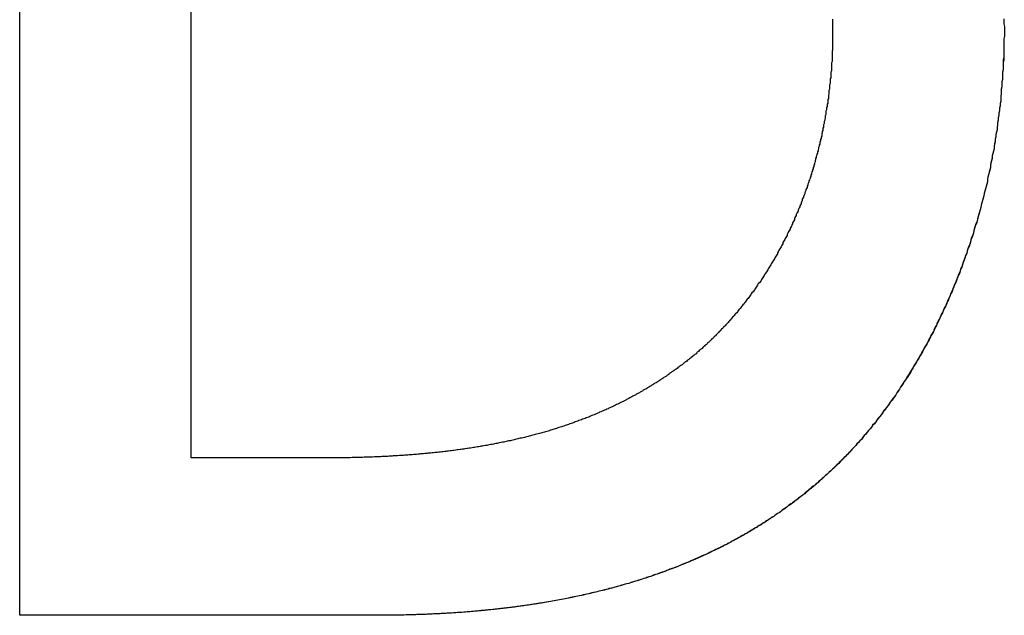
# Model space of a CAD drawing. Extents: x 1107 to 4046, y 937 to 3355.
# Tile 761 of 861: x 3049.681 to 3051.304, y 1749.403 to 1750.384. Entities that reach past the tile are written whole.
import ezdxf

# ---------------------------------------------------------------- set-up
doc = ezdxf.new("R2010")
doc.units = 0
doc.layers.add('KF_VIDA_L___C_LEFT', color=7, linetype='CONTINUOUS')

# ---------------------------------------------------------------- blocks, each defined once
blk = doc.blocks.new('KF_VIDA_L___C_LEFT')
at = {"layer": 'KF_VIDA_L___C_LEFT'}
for p, q in [((160.3774, 60.19), (160.3774, 62.1338)), ((160.3774, 60.19), (160.3774, 62.1338)), ((160.6599, 60.4492), (160.6599, 61.874)), ((160.8898, 60.4492), (160.6599, 60.4492)), ((160.9804, 60.19), (160.3774, 60.19)), ((160.9804, 60.19), (160.3774, 60.19))]:
    blk.add_line(p, q, dxfattribs=at)
for points in [[(161.717, 61.172, 0), (161.717, 61.1679, 0), (161.717, 61.1639, 0), (161.717, 61.1598, 0), (161.717, 61.1557, 0), (161.717, 61.1517, 0)], [(161.999, 61.1725, 0), (161.999, 61.1684, 0), (161.999, 61.1642, 0), (162, 61.16, 0), (162, 61.1559, 0), (162, 61.1517, 0)], [(161.999, 61.1725, 0), (161.999, 61.1684, 0), (161.999, 61.1642, 0), (162, 61.16, 0), (162, 61.1559, 0), (162, 61.1517, 0)], [(161.717, 61.1517, 0), (161.717, 61.1498, 0), (161.717, 61.1479, 0), (161.717, 61.146, 0), (161.717, 61.1441, 0), (161.717, 61.1421, 0), (161.717, 61.1402, 0), (161.717, 61.1383, 0), (161.717, 61.1364, 0), (161.717, 61.1345, 0), (161.717, 61.1326, 0), (161.717, 61.1307, 0), (161.717, 61.1288, 0), (161.717, 61.1269, 0), (161.717, 61.125, 0), (161.717, 61.123, 0), (161.717, 61.1211, 0), (161.716, 61.1192, 0), (161.716, 61.1173, 0), (161.716, 61.1154, 0), (161.716, 61.1135, 0), (161.716, 61.1116, 0), (161.716, 61.1097, 0), (161.716, 61.1078, 0), (161.716, 61.1059, 0), (161.716, 61.104, 0), (161.716, 61.1021, 0), (161.715, 61.1002, 0), (161.715, 61.0983, 0), (161.715, 61.0963, 0), (161.715, 61.0944, 0), (161.715, 61.0925, 0), (161.715, 61.0906, 0), (161.715, 61.0887, 0), (161.715, 61.0868, 0), (161.714, 61.0849, 0), (161.714, 61.083, 0), (161.714, 61.0811, 0), (161.714, 61.0792, 0), (161.714, 61.0773, 0), (161.714, 61.0754, 0), (161.713, 61.0735, 0), (161.713, 61.0716, 0), (161.713, 61.0697, 0), (161.713, 61.0678, 0), (161.713, 61.0659, 0), (161.712, 61.064, 0), (161.712, 61.0621, 0), (161.712, 61.0602, 0), (161.712, 61.0583, 0), (161.712, 61.0564, 0), (161.711, 61.0545, 0), (161.711, 61.0526, 0), (161.711, 61.0508, 0), (161.711, 61.0489, 0), (161.71, 61.047, 0), (161.71, 61.0451, 0), (161.71, 61.0432, 0), (161.71, 61.0413, 0), (161.709, 61.0394, 0), (161.709, 61.0375, 0), (161.709, 61.0356, 0), (161.709, 61.0337, 0), (161.708, 61.0318, 0), (161.708, 61.03, 0), (161.708, 61.0281, 0), (161.707, 61.0262, 0), (161.707, 61.0243, 0), (161.707, 61.0224, 0), (161.706, 61.0205, 0), (161.706, 61.0186, 0), (161.706, 61.0168, 0), (161.706, 61.0149, 0), (161.705, 61.013, 0), (161.705, 61.0111, 0), (161.705, 61.0092, 0), (161.704, 61.0074, 0), (161.704, 61.0055, 0), (161.703, 61.0036, 0), (161.703, 61.0017, 0), (161.703, 60.9999, 0), (161.702, 60.998, 0), (161.702, 60.9961, 0), (161.702, 60.9942, 0), (161.701, 60.9924, 0), (161.701, 60.9905, 0), (161.701, 60.9886, 0), (161.7, 60.9868, 0), (161.7, 60.9849, 0), (161.699, 60.983, 0), (161.699, 60.9812, 0), (161.699, 60.9793, 0), (161.698, 60.9774, 0), (161.698, 60.9756, 0), (161.697, 60.9737, 0), (161.697, 60.9718, 0), (161.696, 60.97, 0), (161.696, 60.9681, 0), (161.696, 60.9663, 0), (161.695, 60.9644, 0), (161.695, 60.9626, 0), (161.694, 60.9607, 0), (161.694, 60.9589, 0), (161.693, 60.957, 0), (161.693, 60.9552, 0), (161.692, 60.9533, 0), (161.692, 60.9515, 0), (161.691, 60.9496, 0), (161.691, 60.9478, 0), (161.69, 60.9459, 0), (161.69, 60.9441, 0), (161.689, 60.9422, 0), (161.689, 60.9404, 0), (161.688, 60.9386, 0), (161.688, 60.9367, 0), (161.687, 60.9349, 0), (161.687, 60.9331, 0), (161.686, 60.9312, 0), (161.686, 60.9294, 0), (161.685, 60.9276, 0), (161.685, 60.9257, 0), (161.684, 60.9239, 0), (161.684, 60.9221, 0), (161.683, 60.9203, 0), (161.682, 60.9184, 0), (161.682, 60.9166, 0), (161.681, 60.9148, 0), (161.681, 60.913, 0), (161.68, 60.9112, 0), (161.68, 60.9093, 0), (161.679, 60.9075, 0), (161.678, 60.9057, 0), (161.678, 60.9039, 0), (161.677, 60.9021, 0), (161.676, 60.9003, 0), (161.676, 60.8985, 0), (161.675, 60.8967, 0), (161.675, 60.8949, 0), (161.674, 60.8931, 0), (161.673, 60.8913, 0), (161.673, 60.8895, 0), (161.672, 60.8877, 0), (161.671, 60.8859, 0), (161.671, 60.8841, 0), (161.67, 60.8823, 0), (161.669, 60.8805, 0), (161.669, 60.8787, 0), (161.668, 60.8769, 0), (161.667, 60.8752, 0), (161.667, 60.8734, 0), (161.666, 60.8716, 0), (161.665, 60.8698, 0), (161.665, 60.868, 0), (161.664, 60.8663, 0), (161.663, 60.8645, 0), (161.663, 60.8627, 0), (161.662, 60.861, 0), (161.661, 60.8592, 0), (161.66, 60.8574, 0), (161.66, 60.8557, 0), (161.659, 60.8539, 0), (161.658, 60.8522, 0), (161.657, 60.8504, 0), (161.657, 60.8486, 0), (161.656, 60.8469, 0), (161.655, 60.8451, 0), (161.654, 60.8434, 0), (161.654, 60.8416, 0), (161.653, 60.8399, 0), (161.652, 60.8382, 0), (161.651, 60.8364, 0), (161.651, 60.8347, 0), (161.65, 60.833, 0), (161.649, 60.8312, 0), (161.648, 60.8295, 0), (161.647, 60.8278, 0), (161.647, 60.826, 0), (161.646, 60.8243, 0), (161.645, 60.8226, 0), (161.644, 60.8209, 0), (161.643, 60.8192, 0), (161.642, 60.8174, 0), (161.642, 60.8157, 0), (161.641, 60.814, 0), (161.64, 60.8123, 0), (161.639, 60.8106, 0), (161.638, 60.8089, 0), (161.637, 60.8072, 0), (161.636, 60.8055, 0), (161.635, 60.8038, 0), (161.635, 60.8021, 0), (161.634, 60.8004, 0), (161.633, 60.7988, 0), (161.632, 60.7971, 0), (161.631, 60.7954, 0), (161.63, 60.7937, 0), (161.629, 60.792, 0), (161.628, 60.7904, 0), (161.627, 60.7887, 0), (161.626, 60.787, 0), (161.626, 60.7854, 0), (161.625, 60.7837, 0), (161.624, 60.782, 0), (161.623, 60.7804, 0), (161.622, 60.7787, 0), (161.621, 60.7771, 0), (161.62, 60.7754, 0), (161.619, 60.7738, 0), (161.618, 60.7722, 0), (161.617, 60.7705, 0), (161.616, 60.7689, 0), (161.615, 60.7672, 0), (161.614, 60.7656, 0), (161.613, 60.764, 0), (161.612, 60.7624, 0), (161.611, 60.7607, 0), (161.61, 60.7591, 0), (161.609, 60.7575, 0), (161.608, 60.7559, 0), (161.607, 60.7543, 0), (161.606, 60.7527, 0), (161.605, 60.7511, 0), (161.604, 60.7495, 0), (161.603, 60.7479, 0), (161.602, 60.7463, 0), (161.601, 60.7447, 0), (161.6, 60.7431, 0), (161.599, 60.7415, 0), (161.598, 60.7399, 0), (161.597, 60.7384, 0), (161.595, 60.7368, 0), (161.594, 60.7352, 0), (161.593, 60.7336, 0), (161.592, 60.7321, 0), (161.591, 60.7305, 0), (161.59, 60.729, 0), (161.589, 60.7274, 0), (161.588, 60.7259, 0), (161.587, 60.7243, 0), (161.586, 60.7228, 0), (161.584, 60.7212, 0), (161.583, 60.7197, 0), (161.582, 60.7182, 0), (161.581, 60.7166, 0), (161.58, 60.7151, 0), (161.579, 60.7136, 0), (161.578, 60.712, 0), (161.576, 60.7105, 0), (161.575, 60.709, 0), (161.574, 60.7075, 0), (161.573, 60.706, 0), (161.572, 60.7045, 0), (161.571, 60.703, 0), (161.569, 60.7015, 0), (161.568, 60.7, 0), (161.567, 60.6985, 0), (161.566, 60.6971, 0), (161.565, 60.6956, 0), (161.563, 60.6941, 0), (161.562, 60.6926, 0), (161.561, 60.6912, 0), (161.56, 60.6897, 0), (161.559, 60.6883, 0), (161.557, 60.6868, 0), (161.556, 60.6854, 0), (161.555, 60.6839, 0), (161.554, 60.6825, 0), (161.552, 60.681, 0), (161.551, 60.6796, 0), (161.55, 60.6782, 0), (161.549, 60.6767, 0), (161.547, 60.6753, 0), (161.546, 60.6739, 0), (161.545, 60.6725, 0), (161.544, 60.6711, 0), (161.542, 60.6697, 0), (161.541, 60.6683, 0), (161.54, 60.6669, 0), (161.538, 60.6655, 0), (161.537, 60.6641, 0), (161.536, 60.6627, 0), (161.534, 60.6614, 0), (161.533, 60.66, 0), (161.532, 60.6586, 0), (161.53, 60.6573, 0), (161.529, 60.6559, 0), (161.528, 60.6545, 0), (161.526, 60.6532, 0), (161.525, 60.6519, 0), (161.524, 60.6505, 0), (161.522, 60.6492, 0), (161.521, 60.6478, 0), (161.52, 60.6465, 0), (161.518, 60.6452, 0), (161.517, 60.6439, 0), (161.516, 60.6426, 0), (161.514, 60.6412, 0), (161.513, 60.6399, 0), (161.511, 60.6386, 0), (161.51, 60.6374, 0), (161.509, 60.6361, 0), (161.507, 60.6348, 0), (161.506, 60.6335, 0), (161.504, 60.6322, 0), (161.503, 60.6309, 0), (161.502, 60.6297, 0), (161.5, 60.6284, 0), (161.499, 60.6272, 0), (161.497, 60.6259, 0), (161.496, 60.6247, 0), (161.494, 60.6234, 0), (161.493, 60.6222, 0), (161.492, 60.6209, 0), (161.49, 60.6197, 0), (161.489, 60.6185, 0), (161.487, 60.6173, 0), (161.486, 60.6161, 0), (161.484, 60.6149, 0), (161.483, 60.6137, 0), (161.481, 60.6125, 0)], [(162, 61.1517, 0), (162, 61.1477, 0), (162, 61.1438, 0), (161.999, 61.1398, 0), (161.999, 61.1359, 0), (161.999, 61.1319, 0), (161.999, 61.128, 0), (161.999, 61.124, 0), (161.999, 61.1201, 0), (161.999, 61.1161, 0), (161.999, 61.1122, 0), (161.999, 61.1082, 0), (161.999, 61.1043, 0), (161.998, 61.1003, 0), (161.998, 61.0964, 0), (161.998, 61.0924, 0), (161.998, 61.0885, 0), (161.997, 61.0845, 0), (161.997, 61.0806, 0), (161.997, 61.0766, 0), (161.997, 61.0727, 0), (161.996, 61.0687, 0), (161.996, 61.0648, 0), (161.996, 61.0608, 0), (161.995, 61.0569, 0), (161.995, 61.0529, 0), (161.995, 61.049, 0), (161.994, 61.045, 0), (161.994, 61.0411, 0), (161.994, 61.0371, 0), (161.993, 61.0332, 0), (161.993, 61.0292, 0), (161.992, 61.0253, 0), (161.992, 61.0214, 0), (161.991, 61.0174, 0), (161.991, 61.0135, 0), (161.99, 61.0096, 0), (161.99, 61.0056, 0), (161.989, 61.0017, 0), (161.989, 60.9978, 0), (161.988, 60.9938, 0), (161.988, 60.9899, 0), (161.987, 60.986, 0), (161.986, 60.9821, 0), (161.986, 60.9782, 0), (161.985, 60.9742, 0), (161.985, 60.9703, 0), (161.984, 60.9664, 0), (161.983, 60.9625, 0), (161.983, 60.9586, 0), (161.982, 60.9547, 0), (161.981, 60.9508, 0), (161.98, 60.9469, 0), (161.98, 60.943, 0), (161.979, 60.9391, 0), (161.978, 60.9352, 0), (161.977, 60.9313, 0), (161.977, 60.9274, 0), (161.976, 60.9236, 0), (161.975, 60.9197, 0), (161.974, 60.9158, 0), (161.973, 60.9119, 0), (161.972, 60.9081, 0), (161.972, 60.9042, 0), (161.971, 60.9003, 0), (161.97, 60.8965, 0), (161.969, 60.8926, 0), (161.968, 60.8888, 0), (161.967, 60.8849, 0), (161.966, 60.8811, 0), (161.965, 60.8772, 0), (161.964, 60.8734, 0), (161.963, 60.8696, 0), (161.962, 60.8658, 0), (161.961, 60.8619, 0), (161.96, 60.8581, 0), (161.959, 60.8543, 0), (161.958, 60.8505, 0), (161.957, 60.8467, 0), (161.956, 60.8429, 0), (161.955, 60.8391, 0), (161.954, 60.8353, 0), (161.952, 60.8315, 0), (161.951, 60.8277, 0), (161.95, 60.8239, 0), (161.949, 60.8202, 0), (161.948, 60.8164, 0), (161.947, 60.8126, 0), (161.945, 60.8089, 0), (161.944, 60.8051, 0), (161.943, 60.8014, 0), (161.942, 60.7976, 0), (161.94, 60.7939, 0), (161.939, 60.7902, 0), (161.938, 60.7864, 0), (161.936, 60.7827, 0), (161.935, 60.779, 0), (161.934, 60.7753, 0), (161.932, 60.7716, 0), (161.931, 60.7679, 0), (161.93, 60.7642, 0), (161.928, 60.7605, 0), (161.927, 60.7569, 0), (161.926, 60.7532, 0), (161.924, 60.7496, 0), (161.923, 60.7459, 0), (161.921, 60.7423, 0), (161.92, 60.7386, 0), (161.918, 60.735, 0), (161.917, 60.7314, 0), (161.915, 60.7278, 0), (161.914, 60.7242, 0), (161.912, 60.7206, 0), (161.911, 60.717, 0), (161.909, 60.7135, 0), (161.908, 60.7099, 0), (161.906, 60.7064, 0), (161.905, 60.7028, 0), (161.903, 60.6993, 0), (161.901, 60.6957, 0), (161.9, 60.6922, 0), (161.898, 60.6887, 0), (161.896, 60.6852, 0), (161.895, 60.6817, 0), (161.893, 60.6782, 0), (161.891, 60.6748, 0), (161.89, 60.6713, 0), (161.888, 60.6679, 0), (161.886, 60.6644, 0), (161.885, 60.661, 0), (161.883, 60.6576, 0), (161.881, 60.6541, 0), (161.879, 60.6507, 0), (161.878, 60.6473, 0), (161.876, 60.644, 0), (161.874, 60.6406, 0), (161.872, 60.6372, 0), (161.87, 60.6339, 0), (161.868, 60.6305, 0), (161.867, 60.6272, 0), (161.865, 60.6239, 0), (161.863, 60.6205, 0), (161.861, 60.6172, 0), (161.859, 60.6139, 0), (161.857, 60.6107, 0), (161.855, 60.6074, 0), (161.853, 60.6041, 0), (161.851, 60.6009, 0), (161.849, 60.5976, 0), (161.847, 60.5944, 0), (161.846, 60.5912, 0), (161.844, 60.588, 0), (161.842, 60.5848, 0), (161.84, 60.5816, 0), (161.838, 60.5784, 0), (161.835, 60.5753, 0), (161.833, 60.5721, 0), (161.831, 60.569, 0), (161.829, 60.5658, 0), (161.827, 60.5627, 0), (161.825, 60.5596, 0), (161.823, 60.5565, 0), (161.821, 60.5534, 0), (161.819, 60.5504, 0), (161.817, 60.5473, 0), (161.815, 60.5443, 0), (161.812, 60.5412, 0), (161.81, 60.5382, 0), (161.808, 60.5352, 0), (161.806, 60.5322, 0), (161.804, 60.5292, 0), (161.801, 60.5262, 0), (161.799, 60.5233, 0), (161.797, 60.5203, 0), (161.795, 60.5174, 0), (161.792, 60.5145, 0), (161.79, 60.5116, 0), (161.788, 60.5087, 0), (161.786, 60.5058, 0), (161.783, 60.5029, 0), (161.781, 60.5, 0), (161.779, 60.4972, 0), (161.776, 60.4944, 0), (161.774, 60.4915, 0), (161.772, 60.4887, 0), (161.769, 60.4859, 0), (161.767, 60.4832, 0), (161.765, 60.4804, 0), (161.762, 60.4776, 0), (161.76, 60.4749, 0), (161.757, 60.4722, 0), (161.755, 60.4694, 0)], [(162, 61.1517, 0), (162, 61.1477, 0), (162, 61.1438, 0), (161.999, 61.1398, 0), (161.999, 61.1359, 0), (161.999, 61.1319, 0), (161.999, 61.128, 0), (161.999, 61.124, 0), (161.999, 61.12, 0), (161.999, 61.1161, 0), (161.999, 61.1121, 0), (161.999, 61.1082, 0), (161.998, 61.1042, 0), (161.998, 61.1002, 0), (161.998, 61.0963, 0), (161.998, 61.0923, 0), (161.998, 61.0884, 0), (161.997, 61.0844, 0), (161.997, 61.0805, 0), (161.997, 61.0765, 0), (161.997, 61.0725, 0), (161.996, 61.0686, 0), (161.996, 61.0646, 0), (161.996, 61.0607, 0), (161.995, 61.0567, 0), (161.995, 61.0528, 0), (161.995, 61.0488, 0), (161.994, 61.0449, 0), (161.994, 61.0409, 0), (161.994, 61.037, 0), (161.993, 61.033, 0), (161.993, 61.0291, 0), (161.992, 61.0251, 0), (161.992, 61.0212, 0), (161.991, 61.0172, 0), (161.991, 61.0133, 0), (161.99, 61.0094, 0), (161.99, 61.0054, 0), (161.989, 61.0015, 0), (161.989, 60.9975, 0), (161.988, 60.9936, 0), (161.988, 60.9897, 0), (161.987, 60.9858, 0), (161.986, 60.9818, 0), (161.986, 60.9779, 0), (161.985, 60.974, 0), (161.985, 60.9701, 0), (161.984, 60.9661, 0), (161.983, 60.9622, 0), (161.983, 60.9583, 0), (161.982, 60.9544, 0), (161.981, 60.9505, 0), (161.98, 60.9466, 0), (161.98, 60.9427, 0), (161.979, 60.9388, 0), (161.978, 60.9349, 0), (161.977, 60.931, 0), (161.977, 60.9271, 0), (161.976, 60.9232, 0), (161.975, 60.9193, 0), (161.974, 60.9155, 0), (161.973, 60.9116, 0), (161.972, 60.9077, 0), (161.972, 60.9038, 0), (161.971, 60.9, 0), (161.97, 60.8961, 0), (161.969, 60.8922, 0), (161.968, 60.8884, 0), (161.967, 60.8845, 0), (161.966, 60.8807, 0), (161.965, 60.8768, 0), (161.964, 60.873, 0), (161.963, 60.8692, 0), (161.962, 60.8653, 0), (161.961, 60.8615, 0), (161.96, 60.8577, 0), (161.959, 60.8539, 0), (161.958, 60.85, 0), (161.957, 60.8462, 0), (161.956, 60.8424, 0), (161.955, 60.8386, 0), (161.953, 60.8348, 0), (161.952, 60.831, 0), (161.951, 60.8272, 0), (161.95, 60.8235, 0), (161.949, 60.8197, 0), (161.948, 60.8159, 0), (161.946, 60.8121, 0), (161.945, 60.8084, 0), (161.944, 60.8046, 0), (161.943, 60.8009, 0), (161.941, 60.7971, 0), (161.94, 60.7934, 0), (161.939, 60.7896, 0), (161.938, 60.7859, 0), (161.936, 60.7822, 0), (161.935, 60.7785, 0), (161.934, 60.7748, 0), (161.932, 60.7711, 0), (161.931, 60.7674, 0), (161.93, 60.7637, 0), (161.928, 60.76, 0), (161.927, 60.7563, 0), (161.925, 60.7527, 0), (161.924, 60.749, 0), (161.922, 60.7453, 0), (161.921, 60.7417, 0), (161.92, 60.7381, 0), (161.918, 60.7345, 0), (161.917, 60.7308, 0), (161.915, 60.7272, 0), (161.914, 60.7236, 0), (161.912, 60.72, 0), (161.911, 60.7165, 0), (161.909, 60.7129, 0), (161.907, 60.7093, 0), (161.906, 60.7058, 0), (161.904, 60.7022, 0), (161.903, 60.6987, 0), (161.901, 60.6952, 0), (161.899, 60.6917, 0), (161.898, 60.6882, 0), (161.896, 60.6847, 0), (161.894, 60.6812, 0), (161.893, 60.6777, 0), (161.891, 60.6742, 0), (161.889, 60.6708, 0), (161.888, 60.6673, 0), (161.886, 60.6639, 0), (161.884, 60.6604, 0), (161.883, 60.657, 0), (161.881, 60.6536, 0), (161.879, 60.6502, 0), (161.877, 60.6468, 0), (161.875, 60.6434, 0), (161.874, 60.6401, 0), (161.872, 60.6367, 0), (161.87, 60.6334, 0), (161.868, 60.63, 0), (161.866, 60.6267, 0), (161.864, 60.6234, 0), (161.863, 60.6201, 0), (161.861, 60.6168, 0), (161.859, 60.6135, 0), (161.857, 60.6102, 0), (161.855, 60.6069, 0), (161.853, 60.6037, 0), (161.851, 60.6004, 0), (161.849, 60.5972, 0), (161.847, 60.594, 0), (161.845, 60.5908, 0), (161.843, 60.5876, 0), (161.841, 60.5844, 0), (161.839, 60.5812, 0), (161.837, 60.578, 0), (161.835, 60.5749, 0), (161.833, 60.5717, 0), (161.831, 60.5686, 0), (161.829, 60.5655, 0), (161.827, 60.5624, 0), (161.825, 60.5593, 0), (161.823, 60.5562, 0), (161.821, 60.5531, 0), (161.819, 60.5501, 0), (161.816, 60.547, 0), (161.814, 60.544, 0), (161.812, 60.541, 0), (161.81, 60.5379, 0), (161.808, 60.5349, 0), (161.806, 60.532, 0), (161.803, 60.529, 0), (161.801, 60.526, 0), (161.799, 60.5231, 0), (161.797, 60.5201, 0), (161.795, 60.5172, 0), (161.792, 60.5143, 0), (161.79, 60.5114, 0), (161.788, 60.5085, 0), (161.786, 60.5056, 0), (161.783, 60.5028, 0), (161.781, 60.4999, 0), (161.779, 60.4971, 0), (161.776, 60.4943, 0), (161.774, 60.4914, 0), (161.772, 60.4886, 0), (161.769, 60.4859, 0), (161.767, 60.4831, 0), (161.765, 60.4803, 0), (161.762, 60.4776, 0), (161.76, 60.4749, 0), (161.757, 60.4721, 0), (161.755, 60.4694, 0)], [(161.481, 60.6125, 0), (161.48, 60.6112, 0), (161.478, 60.61, 0), (161.477, 60.6087, 0), (161.475, 60.6075, 0), (161.473, 60.6063, 0), (161.472, 60.6051, 0), (161.47, 60.6039, 0), (161.469, 60.6027, 0), (161.467, 60.6015, 0), (161.465, 60.6003, 0), (161.464, 60.5991, 0), (161.462, 60.5979, 0), (161.461, 60.5967, 0), (161.459, 60.5955, 0), (161.457, 60.5944, 0), (161.456, 60.5932, 0), (161.454, 60.5921, 0), (161.452, 60.5909, 0), (161.451, 60.5897, 0), (161.449, 60.5886, 0), (161.448, 60.5875, 0), (161.446, 60.5863, 0), (161.444, 60.5852, 0), (161.443, 60.5841, 0), (161.441, 60.583, 0), (161.439, 60.5818, 0), (161.438, 60.5807, 0), (161.436, 60.5796, 0), (161.434, 60.5785, 0), (161.433, 60.5774, 0), (161.431, 60.5764, 0), (161.429, 60.5753, 0), (161.428, 60.5742, 0), (161.426, 60.5731, 0), (161.424, 60.5721, 0), (161.423, 60.571, 0), (161.421, 60.5699, 0), (161.419, 60.5689, 0), (161.418, 60.5678, 0), (161.416, 60.5668, 0), (161.414, 60.5658, 0), (161.412, 60.5647, 0), (161.411, 60.5637, 0), (161.409, 60.5627, 0), (161.407, 60.5617, 0), (161.405, 60.5607, 0), (161.404, 60.5597, 0), (161.402, 60.5587, 0), (161.4, 60.5577, 0), (161.399, 60.5567, 0), (161.397, 60.5557, 0), (161.395, 60.5547, 0), (161.393, 60.5537, 0), (161.392, 60.5528, 0), (161.39, 60.5518, 0), (161.388, 60.5508, 0), (161.386, 60.5499, 0), (161.384, 60.5489, 0), (161.383, 60.548, 0), (161.381, 60.5471, 0), (161.379, 60.5461, 0), (161.377, 60.5452, 0), (161.376, 60.5443, 0), (161.374, 60.5433, 0), (161.372, 60.5424, 0), (161.37, 60.5415, 0), (161.368, 60.5406, 0), (161.367, 60.5397, 0), (161.365, 60.5388, 0), (161.363, 60.5379, 0), (161.361, 60.5371, 0), (161.359, 60.5362, 0), (161.358, 60.5353, 0), (161.356, 60.5344, 0), (161.354, 60.5336, 0), (161.352, 60.5327, 0), (161.35, 60.5319, 0), (161.348, 60.531, 0), (161.347, 60.5302, 0), (161.345, 60.5293, 0), (161.343, 60.5285, 0), (161.341, 60.5277, 0), (161.339, 60.5268, 0), (161.337, 60.526, 0), (161.335, 60.5252, 0), (161.333, 60.5244, 0), (161.332, 60.5236, 0), (161.33, 60.5228, 0), (161.328, 60.522, 0), (161.326, 60.5212, 0), (161.324, 60.5204, 0), (161.322, 60.5196, 0), (161.32, 60.5189, 0), (161.318, 60.5181, 0), (161.317, 60.5173, 0), (161.315, 60.5166, 0), (161.313, 60.5158, 0), (161.311, 60.5151, 0), (161.309, 60.5143, 0), (161.307, 60.5136, 0), (161.305, 60.5128, 0), (161.303, 60.5121, 0), (161.301, 60.5114, 0), (161.299, 60.5107, 0), (161.297, 60.5099, 0), (161.295, 60.5092, 0), (161.293, 60.5085, 0), (161.291, 60.5078, 0), (161.29, 60.5071, 0), (161.288, 60.5064, 0), (161.286, 60.5057, 0), (161.284, 60.5051, 0), (161.282, 60.5044, 0), (161.28, 60.5037, 0), (161.278, 60.503, 0), (161.276, 60.5024, 0), (161.274, 60.5017, 0), (161.272, 60.5011, 0), (161.27, 60.5004, 0), (161.268, 60.4998, 0), (161.266, 60.4991, 0), (161.264, 60.4985, 0), (161.262, 60.4978, 0), (161.26, 60.4972, 0), (161.258, 60.4966, 0), (161.256, 60.496, 0), (161.254, 60.4954, 0), (161.252, 60.4948, 0), (161.25, 60.4941, 0), (161.248, 60.4935, 0), (161.246, 60.493, 0), (161.244, 60.4924, 0), (161.242, 60.4918, 0), (161.24, 60.4912, 0), (161.238, 60.4906, 0), (161.236, 60.49, 0), (161.234, 60.4895, 0), (161.232, 60.4889, 0), (161.229, 60.4884, 0), (161.227, 60.4878, 0), (161.225, 60.4872, 0), (161.223, 60.4867, 0), (161.221, 60.4862, 0), (161.219, 60.4856, 0), (161.217, 60.4851, 0), (161.215, 60.4846, 0), (161.213, 60.484, 0), (161.211, 60.4835, 0), (161.209, 60.483, 0), (161.207, 60.4825, 0), (161.205, 60.482, 0), (161.202, 60.4815, 0), (161.2, 60.481, 0), (161.198, 60.4805, 0), (161.196, 60.48, 0), (161.194, 60.4795, 0), (161.192, 60.479, 0), (161.19, 60.4786, 0), (161.188, 60.4781, 0), (161.186, 60.4776, 0), (161.183, 60.4772, 0), (161.181, 60.4767, 0), (161.179, 60.4762, 0), (161.177, 60.4758, 0), (161.175, 60.4754, 0), (161.173, 60.4749, 0), (161.171, 60.4745, 0), (161.168, 60.474, 0), (161.166, 60.4736, 0), (161.164, 60.4732, 0), (161.162, 60.4728, 0), (161.16, 60.4723, 0), (161.158, 60.4719, 0), (161.156, 60.4715, 0), (161.153, 60.4711, 0), (161.151, 60.4707, 0), (161.149, 60.4703, 0), (161.147, 60.4699, 0), (161.145, 60.4695, 0), (161.142, 60.4692, 0), (161.14, 60.4688, 0), (161.138, 60.4684, 0), (161.136, 60.468, 0), (161.134, 60.4677, 0), (161.131, 60.4673, 0), (161.129, 60.4669, 0), (161.127, 60.4666, 0), (161.125, 60.4662, 0), (161.123, 60.4659, 0), (161.12, 60.4655, 0), (161.118, 60.4652, 0), (161.116, 60.4649, 0), (161.114, 60.4645, 0), (161.111, 60.4642, 0), (161.109, 60.4639, 0), (161.107, 60.4636, 0), (161.105, 60.4632, 0), (161.103, 60.4629, 0), (161.1, 60.4626, 0), (161.098, 60.4623, 0), (161.096, 60.462, 0), (161.093, 60.4617, 0), (161.091, 60.4614, 0), (161.089, 60.4611, 0), (161.087, 60.4608, 0), (161.084, 60.4606, 0), (161.082, 60.4603, 0), (161.08, 60.46, 0), (161.078, 60.4597, 0), (161.075, 60.4595, 0), (161.073, 60.4592, 0), (161.071, 60.4589, 0), (161.068, 60.4587, 0), (161.066, 60.4584, 0), (161.064, 60.4582, 0), (161.062, 60.4579, 0), (161.059, 60.4577, 0), (161.057, 60.4575, 0), (161.055, 60.4572, 0), (161.052, 60.457, 0), (161.05, 60.4568, 0), (161.048, 60.4565, 0), (161.045, 60.4563, 0), (161.043, 60.4561, 0), (161.041, 60.4559, 0), (161.038, 60.4557, 0), (161.036, 60.4555, 0), (161.034, 60.4553, 0), (161.031, 60.4551, 0), (161.029, 60.4549, 0), (161.027, 60.4547, 0), (161.024, 60.4545, 0), (161.022, 60.4543, 0), (161.019, 60.4541, 0), (161.017, 60.454, 0), (161.015, 60.4538, 0), (161.012, 60.4536, 0), (161.01, 60.4534, 0), (161.008, 60.4533, 0), (161.005, 60.4531, 0), (161.003, 60.453, 0), (161, 60.4528, 0), (160.998, 60.4527, 0), (160.996, 60.4525, 0), (160.993, 60.4524, 0), (160.991, 60.4522, 0), (160.988, 60.4521, 0), (160.986, 60.452, 0), (160.984, 60.4518, 0), (160.981, 60.4517, 0), (160.979, 60.4516, 0), (160.976, 60.4515, 0), (160.974, 60.4513, 0), (160.972, 60.4512, 0), (160.969, 60.4511, 0), (160.967, 60.451, 0), (160.964, 60.4509, 0), (160.962, 60.4508, 0), (160.959, 60.4507, 0), (160.957, 60.4506, 0), (160.955, 60.4505, 0), (160.952, 60.4504, 0), (160.95, 60.4503, 0), (160.947, 60.4503, 0), (160.945, 60.4502, 0), (160.942, 60.4501, 0), (160.94, 60.45, 0), (160.937, 60.45, 0), (160.935, 60.4499, 0), (160.932, 60.4498, 0), (160.93, 60.4498, 0), (160.927, 60.4497, 0), (160.925, 60.4497, 0), (160.922, 60.4496, 0), (160.92, 60.4496, 0), (160.917, 60.4495, 0), (160.915, 60.4495, 0), (160.912, 60.4494, 0), (160.91, 60.4494, 0), (160.907, 60.4494, 0), (160.905, 60.4493, 0), (160.902, 60.4493, 0), (160.9, 60.4493, 0), (160.897, 60.4493, 0), (160.895, 60.4493, 0), (160.892, 60.4492, 0), (160.89, 60.4492, 0)], [(161.755, 60.4694, 0), (161.753, 60.4674, 0), (161.751, 60.4654, 0), (161.749, 60.4634, 0), (161.748, 60.4615, 0), (161.746, 60.4595, 0), (161.744, 60.4575, 0), (161.742, 60.4556, 0), (161.74, 60.4536, 0), (161.738, 60.4516, 0), (161.736, 60.4497, 0), (161.734, 60.4478, 0), (161.732, 60.4458, 0), (161.73, 60.4439, 0), (161.729, 60.442, 0), (161.727, 60.4401, 0), (161.725, 60.4382, 0), (161.723, 60.4363, 0), (161.721, 60.4344, 0), (161.719, 60.4326, 0), (161.717, 60.4307, 0), (161.715, 60.4288, 0), (161.713, 60.427, 0), (161.711, 60.4252, 0), (161.709, 60.4233, 0), (161.707, 60.4215, 0), (161.705, 60.4197, 0), (161.703, 60.4178, 0), (161.701, 60.416, 0), (161.699, 60.4142, 0), (161.697, 60.4124, 0), (161.695, 60.4107, 0), (161.693, 60.4089, 0), (161.691, 60.4071, 0), (161.689, 60.4053, 0), (161.687, 60.4036, 0), (161.685, 60.4018, 0), (161.682, 60.4001, 0), (161.68, 60.3984, 0), (161.678, 60.3966, 0), (161.676, 60.3949, 0), (161.674, 60.3932, 0), (161.672, 60.3915, 0), (161.67, 60.3898, 0), (161.668, 60.3881, 0), (161.666, 60.3865, 0), (161.663, 60.3848, 0), (161.661, 60.3831, 0), (161.659, 60.3815, 0), (161.657, 60.3798, 0), (161.655, 60.3782, 0), (161.653, 60.3765, 0), (161.651, 60.3749, 0), (161.648, 60.3733, 0), (161.646, 60.3717, 0), (161.644, 60.3701, 0), (161.642, 60.3685, 0), (161.64, 60.3669, 0), (161.637, 60.3653, 0), (161.635, 60.3637, 0), (161.633, 60.3621, 0), (161.631, 60.3606, 0), (161.629, 60.359, 0), (161.626, 60.3575, 0), (161.624, 60.3559, 0), (161.622, 60.3544, 0), (161.62, 60.3529, 0), (161.617, 60.3514, 0), (161.615, 60.3499, 0), (161.613, 60.3484, 0), (161.61, 60.3469, 0), (161.608, 60.3454, 0), (161.606, 60.3439, 0), (161.604, 60.3424, 0), (161.601, 60.341, 0), (161.599, 60.3395, 0), (161.597, 60.3381, 0), (161.594, 60.3366, 0), (161.592, 60.3352, 0), (161.59, 60.3338, 0), (161.587, 60.3323, 0), (161.585, 60.3309, 0), (161.583, 60.3295, 0), (161.58, 60.3281, 0), (161.578, 60.3267, 0), (161.576, 60.3254, 0), (161.573, 60.324, 0), (161.571, 60.3226, 0), (161.568, 60.3213, 0), (161.566, 60.3199, 0), (161.564, 60.3186, 0), (161.561, 60.3172, 0), (161.559, 60.3159, 0), (161.556, 60.3146, 0), (161.554, 60.3133, 0), (161.551, 60.3119, 0), (161.549, 60.3106, 0), (161.547, 60.3094, 0), (161.544, 60.3081, 0), (161.542, 60.3068, 0), (161.539, 60.3055, 0), (161.537, 60.3043, 0), (161.534, 60.303, 0), (161.532, 60.3018, 0), (161.529, 60.3005, 0), (161.527, 60.2993, 0), (161.524, 60.2981, 0), (161.522, 60.2968, 0), (161.519, 60.2956, 0), (161.517, 60.2944, 0), (161.514, 60.2932, 0), (161.512, 60.292, 0), (161.509, 60.2909, 0), (161.507, 60.2897, 0), (161.504, 60.2885, 0), (161.502, 60.2873, 0), (161.499, 60.2862, 0), (161.496, 60.2851, 0), (161.494, 60.2839, 0), (161.491, 60.2828, 0), (161.489, 60.2817, 0), (161.486, 60.2805, 0), (161.484, 60.2794, 0), (161.481, 60.2783, 0), (161.478, 60.2772, 0), (161.476, 60.2762, 0), (161.473, 60.2751, 0), (161.47, 60.274, 0), (161.468, 60.2729, 0), (161.465, 60.2719, 0), (161.463, 60.2708, 0), (161.46, 60.2698, 0), (161.457, 60.2687, 0), (161.455, 60.2677, 0), (161.452, 60.2667, 0), (161.449, 60.2657, 0), (161.447, 60.2647, 0), (161.444, 60.2637, 0), (161.441, 60.2627, 0), (161.439, 60.2617, 0), (161.436, 60.2607, 0), (161.433, 60.2597, 0), (161.43, 60.2588, 0), (161.428, 60.2578, 0), (161.425, 60.2569, 0), (161.422, 60.2559, 0), (161.42, 60.255, 0), (161.417, 60.2541, 0), (161.414, 60.2531, 0), (161.411, 60.2522, 0), (161.409, 60.2513, 0), (161.406, 60.2504, 0), (161.403, 60.2495, 0), (161.4, 60.2486, 0), (161.397, 60.2478, 0), (161.395, 60.2469, 0), (161.392, 60.246, 0), (161.389, 60.2452, 0), (161.386, 60.2443, 0), (161.384, 60.2435, 0), (161.381, 60.2426, 0), (161.378, 60.2418, 0), (161.375, 60.241, 0), (161.372, 60.2402, 0), (161.369, 60.2394, 0), (161.367, 60.2385, 0), (161.364, 60.2378, 0), (161.361, 60.237, 0), (161.358, 60.2362, 0), (161.355, 60.2354, 0), (161.352, 60.2346, 0), (161.349, 60.2339, 0), (161.347, 60.2331, 0), (161.344, 60.2324, 0), (161.341, 60.2316, 0), (161.338, 60.2309, 0), (161.335, 60.2302, 0), (161.332, 60.2295, 0), (161.329, 60.2288, 0), (161.326, 60.228, 0), (161.323, 60.2273, 0), (161.32, 60.2267, 0), (161.317, 60.226, 0), (161.315, 60.2253, 0), (161.312, 60.2246, 0), (161.309, 60.224, 0), (161.306, 60.2233, 0), (161.303, 60.2227, 0), (161.3, 60.222, 0), (161.297, 60.2214, 0), (161.294, 60.2207, 0), (161.291, 60.2201, 0), (161.288, 60.2195, 0), (161.285, 60.2189, 0), (161.282, 60.2183, 0), (161.279, 60.2177, 0), (161.276, 60.2171, 0), (161.273, 60.2165, 0), (161.27, 60.2159, 0), (161.267, 60.2154, 0), (161.264, 60.2148, 0), (161.261, 60.2142, 0), (161.258, 60.2137, 0), (161.255, 60.2131, 0), (161.252, 60.2126, 0), (161.248, 60.2121, 0), (161.245, 60.2116, 0), (161.242, 60.211, 0), (161.239, 60.2105, 0), (161.236, 60.21, 0), (161.233, 60.2095, 0), (161.23, 60.209, 0), (161.227, 60.2085, 0), (161.224, 60.2081, 0), (161.221, 60.2076, 0), (161.218, 60.2071, 0), (161.215, 60.2067, 0), (161.211, 60.2062, 0), (161.208, 60.2058, 0), (161.205, 60.2053, 0), (161.202, 60.2049, 0), (161.199, 60.2045, 0), (161.196, 60.2041, 0), (161.193, 60.2036, 0), (161.189, 60.2032, 0), (161.186, 60.2028, 0), (161.183, 60.2024, 0), (161.18, 60.202, 0), (161.177, 60.2017, 0), (161.174, 60.2013, 0), (161.17, 60.2009, 0), (161.167, 60.2006, 0), (161.164, 60.2002, 0), (161.161, 60.1999, 0), (161.158, 60.1995, 0), (161.154, 60.1992, 0), (161.151, 60.1988, 0), (161.148, 60.1985, 0), (161.145, 60.1982, 0), (161.141, 60.1979, 0), (161.138, 60.1976, 0), (161.135, 60.1973, 0), (161.132, 60.197, 0), (161.128, 60.1967, 0), (161.125, 60.1964, 0), (161.122, 60.1961, 0), (161.119, 60.1959, 0), (161.115, 60.1956, 0), (161.112, 60.1953, 0), (161.109, 60.1951, 0), (161.106, 60.1948, 0), (161.102, 60.1946, 0), (161.099, 60.1944, 0), (161.096, 60.1942, 0), (161.092, 60.1939, 0), (161.089, 60.1937, 0), (161.086, 60.1935, 0), (161.082, 60.1933, 0), (161.079, 60.1931, 0), (161.076, 60.1929, 0), (161.072, 60.1927, 0), (161.069, 60.1926, 0), (161.066, 60.1924, 0), (161.062, 60.1922, 0), (161.059, 60.1921, 0), (161.056, 60.1919, 0), (161.052, 60.1918, 0), (161.049, 60.1916, 0), (161.045, 60.1915, 0), (161.042, 60.1913, 0), (161.039, 60.1912, 0), (161.035, 60.1911, 0), (161.032, 60.191, 0), (161.029, 60.1909, 0), (161.025, 60.1908, 0), (161.022, 60.1907, 0), (161.018, 60.1906, 0), (161.015, 60.1905, 0), (161.011, 60.1904, 0), (161.008, 60.1904, 0), (161.005, 60.1903, 0), (161.001, 60.1902, 0), (160.998, 60.1902, 0), (160.994, 60.1901, 0), (160.991, 60.1901, 0), (160.987, 60.19, 0), (160.984, 60.19, 0), (160.98, 60.19, 0)], [(161.755, 60.4694, 0), (161.753, 60.4674, 0), (161.751, 60.4654, 0), (161.749, 60.4634, 0), (161.747, 60.4613, 0), (161.746, 60.4593, 0), (161.744, 60.4573, 0), (161.742, 60.4553, 0), (161.74, 60.4533, 0), (161.738, 60.4514, 0), (161.736, 60.4494, 0), (161.734, 60.4474, 0), (161.732, 60.4455, 0), (161.73, 60.4435, 0), (161.728, 60.4416, 0), (161.726, 60.4396, 0), (161.724, 60.4377, 0), (161.722, 60.4358, 0), (161.72, 60.4339, 0), (161.718, 60.432, 0), (161.716, 60.4301, 0), (161.714, 60.4282, 0), (161.712, 60.4263, 0), (161.71, 60.4244, 0), (161.708, 60.4226, 0), (161.706, 60.4207, 0), (161.704, 60.4189, 0), (161.702, 60.417, 0), (161.7, 60.4152, 0), (161.698, 60.4134, 0), (161.696, 60.4115, 0), (161.694, 60.4097, 0), (161.692, 60.4079, 0), (161.69, 60.4061, 0), (161.688, 60.4043, 0), (161.685, 60.4026, 0), (161.683, 60.4008, 0), (161.681, 60.399, 0), (161.679, 60.3973, 0), (161.677, 60.3955, 0), (161.675, 60.3938, 0), (161.673, 60.392, 0), (161.671, 60.3903, 0), (161.668, 60.3886, 0), (161.666, 60.3869, 0), (161.664, 60.3852, 0), (161.662, 60.3835, 0), (161.66, 60.3818, 0), (161.658, 60.3801, 0), (161.655, 60.3784, 0), (161.653, 60.3768, 0), (161.651, 60.3751, 0), (161.649, 60.3735, 0), (161.647, 60.3718, 0), (161.644, 60.3702, 0), (161.642, 60.3686, 0), (161.64, 60.367, 0), (161.638, 60.3653, 0), (161.635, 60.3637, 0), (161.633, 60.3621, 0), (161.631, 60.3606, 0), (161.629, 60.359, 0), (161.626, 60.3574, 0), (161.624, 60.3558, 0), (161.622, 60.3543, 0), (161.62, 60.3527, 0), (161.617, 60.3512, 0), (161.615, 60.3497, 0), (161.613, 60.3481, 0), (161.61, 60.3466, 0), (161.608, 60.3451, 0), (161.606, 60.3436, 0), (161.603, 60.3421, 0), (161.601, 60.3406, 0), (161.599, 60.3392, 0), (161.596, 60.3377, 0), (161.594, 60.3362, 0), (161.592, 60.3348, 0), (161.589, 60.3333, 0), (161.587, 60.3319, 0), (161.584, 60.3305, 0), (161.582, 60.329, 0), (161.58, 60.3276, 0), (161.577, 60.3262, 0), (161.575, 60.3248, 0), (161.572, 60.3234, 0), (161.57, 60.3221, 0), (161.568, 60.3207, 0), (161.565, 60.3193, 0), (161.563, 60.318, 0), (161.56, 60.3166, 0), (161.558, 60.3153, 0), (161.555, 60.3139, 0), (161.553, 60.3126, 0), (161.55, 60.3113, 0), (161.548, 60.31, 0), (161.546, 60.3087, 0), (161.543, 60.3074, 0), (161.541, 60.3061, 0), (161.538, 60.3048, 0), (161.536, 60.3035, 0), (161.533, 60.3022, 0), (161.531, 60.301, 0), (161.528, 60.2997, 0), (161.525, 60.2985, 0), (161.523, 60.2973, 0), (161.52, 60.296, 0), (161.518, 60.2948, 0), (161.515, 60.2936, 0), (161.513, 60.2924, 0), (161.51, 60.2912, 0), (161.508, 60.29, 0), (161.505, 60.2888, 0), (161.502, 60.2877, 0), (161.5, 60.2865, 0), (161.497, 60.2853, 0), (161.495, 60.2842, 0), (161.492, 60.283, 0), (161.49, 60.2819, 0), (161.487, 60.2808, 0), (161.484, 60.2797, 0), (161.482, 60.2785, 0), (161.479, 60.2774, 0), (161.476, 60.2763, 0), (161.474, 60.2752, 0), (161.471, 60.2742, 0), (161.468, 60.2731, 0), (161.466, 60.272, 0), (161.463, 60.271, 0), (161.461, 60.2699, 0), (161.458, 60.2689, 0), (161.455, 60.2678, 0), (161.452, 60.2668, 0), (161.45, 60.2658, 0), (161.447, 60.2648, 0), (161.444, 60.2638, 0), (161.442, 60.2628, 0), (161.439, 60.2618, 0), (161.436, 60.2608, 0), (161.434, 60.2598, 0), (161.431, 60.2588, 0), (161.428, 60.2579, 0), (161.425, 60.2569, 0), (161.423, 60.256, 0), (161.42, 60.255, 0), (161.417, 60.2541, 0), (161.414, 60.2532, 0), (161.412, 60.2523, 0), (161.409, 60.2513, 0), (161.406, 60.2504, 0), (161.403, 60.2495, 0), (161.401, 60.2487, 0), (161.398, 60.2478, 0), (161.395, 60.2469, 0), (161.392, 60.246, 0), (161.389, 60.2452, 0), (161.387, 60.2443, 0), (161.384, 60.2435, 0), (161.381, 60.2426, 0), (161.378, 60.2418, 0), (161.375, 60.241, 0), (161.372, 60.2402, 0), (161.37, 60.2394, 0), (161.367, 60.2386, 0), (161.364, 60.2378, 0), (161.361, 60.237, 0), (161.358, 60.2362, 0), (161.355, 60.2354, 0), (161.353, 60.2347, 0), (161.35, 60.2339, 0), (161.347, 60.2331, 0), (161.344, 60.2324, 0), (161.341, 60.2317, 0), (161.338, 60.2309, 0), (161.335, 60.2302, 0), (161.332, 60.2295, 0), (161.329, 60.2288, 0), (161.327, 60.2281, 0), (161.324, 60.2274, 0), (161.321, 60.2267, 0), (161.318, 60.226, 0), (161.315, 60.2253, 0), (161.312, 60.2247, 0), (161.309, 60.224, 0), (161.306, 60.2234, 0), (161.303, 60.2227, 0), (161.3, 60.2221, 0), (161.297, 60.2214, 0), (161.294, 60.2208, 0), (161.291, 60.2202, 0), (161.288, 60.2196, 0), (161.285, 60.219, 0), (161.282, 60.2184, 0), (161.279, 60.2178, 0), (161.276, 60.2172, 0), (161.273, 60.2166, 0), (161.27, 60.216, 0), (161.267, 60.2155, 0), (161.264, 60.2149, 0), (161.261, 60.2143, 0), (161.258, 60.2138, 0), (161.255, 60.2133, 0), (161.252, 60.2127, 0), (161.249, 60.2122, 0), (161.246, 60.2117, 0), (161.243, 60.2112, 0), (161.24, 60.2107, 0), (161.237, 60.2102, 0), (161.234, 60.2097, 0), (161.231, 60.2092, 0), (161.228, 60.2087, 0), (161.225, 60.2082, 0), (161.222, 60.2078, 0), (161.219, 60.2073, 0), (161.216, 60.2068, 0), (161.213, 60.2064, 0), (161.21, 60.2059, 0), (161.207, 60.2055, 0), (161.203, 60.2051, 0), (161.2, 60.2047, 0), (161.197, 60.2042, 0), (161.194, 60.2038, 0), (161.191, 60.2034, 0), (161.188, 60.203, 0), (161.185, 60.2026, 0), (161.182, 60.2022, 0), (161.179, 60.2019, 0), (161.175, 60.2015, 0), (161.172, 60.2011, 0), (161.169, 60.2008, 0), (161.166, 60.2004, 0), (161.163, 60.2001, 0), (161.16, 60.1997, 0), (161.157, 60.1994, 0), (161.153, 60.1991, 0), (161.15, 60.1987, 0), (161.147, 60.1984, 0), (161.144, 60.1981, 0), (161.141, 60.1978, 0), (161.138, 60.1975, 0), (161.134, 60.1972, 0), (161.131, 60.1969, 0), (161.128, 60.1966, 0), (161.125, 60.1964, 0), (161.122, 60.1961, 0), (161.118, 60.1958, 0), (161.115, 60.1956, 0), (161.112, 60.1953, 0), (161.109, 60.1951, 0), (161.106, 60.1948, 0), (161.102, 60.1946, 0), (161.099, 60.1944, 0), (161.096, 60.1942, 0), (161.093, 60.1939, 0), (161.089, 60.1937, 0), (161.086, 60.1935, 0), (161.083, 60.1933, 0), (161.08, 60.1931, 0), (161.076, 60.193, 0), (161.073, 60.1928, 0), (161.07, 60.1926, 0), (161.067, 60.1924, 0), (161.063, 60.1923, 0), (161.06, 60.1921, 0), (161.057, 60.192, 0), (161.053, 60.1918, 0), (161.05, 60.1917, 0), (161.047, 60.1915, 0), (161.044, 60.1914, 0), (161.04, 60.1913, 0), (161.037, 60.1912, 0), (161.034, 60.191, 0), (161.03, 60.1909, 0), (161.027, 60.1908, 0), (161.024, 60.1907, 0), (161.02, 60.1907, 0), (161.017, 60.1906, 0), (161.014, 60.1905, 0), (161.01, 60.1904, 0), (161.007, 60.1903, 0), (161.004, 60.1903, 0), (161, 60.1902, 0), (160.997, 60.1902, 0), (160.994, 60.1901, 0), (160.99, 60.1901, 0), (160.987, 60.19, 0), (160.984, 60.19, 0), (160.98, 60.19, 0)]]:
    blk.add_polyline3d(points, dxfattribs=at)

msp = doc.modelspace()

# ---------------------------------------------------------------- block references
at = {"layer": 'KF_VIDA_L___C_LEFT'}
msp.add_blockref('KF_VIDA_L___C_LEFT', (2889.3036, 1689.2132), dxfattribs=at)

doc.saveas('drawing.dxf')
